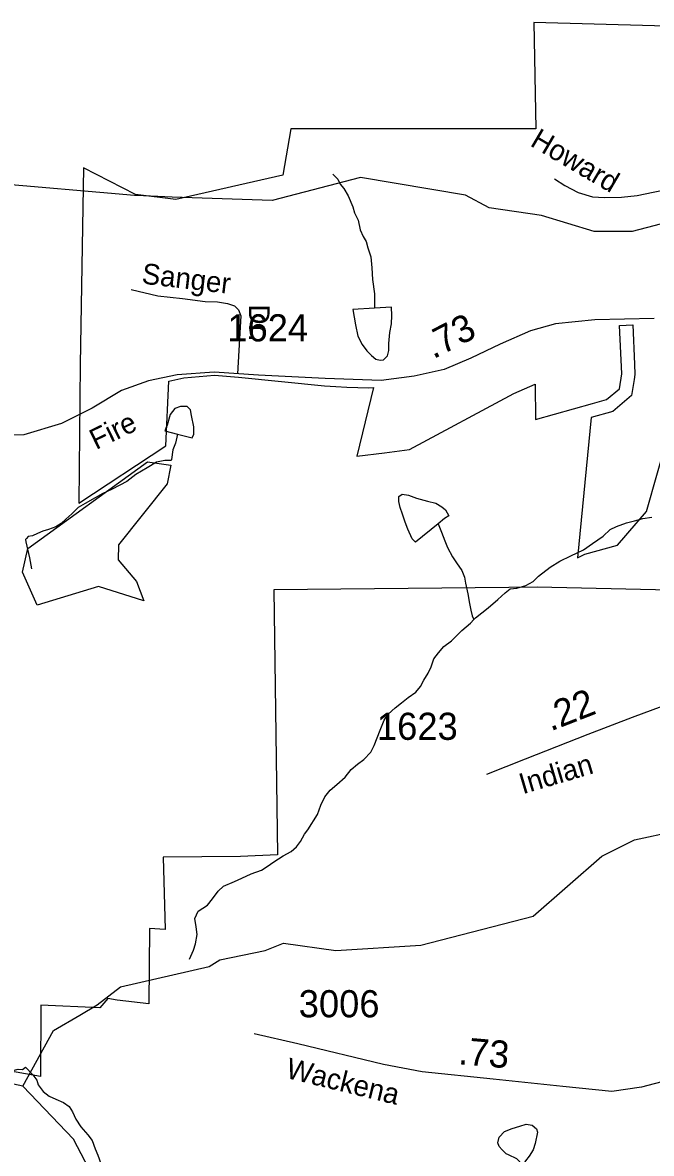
# Model space of a CAD drawing. Extents: x 2001466 to 2224147, y 644118 to 847247.
# Drawn here: x 2032749 to 2035644, y 751088 to 756291 of the extents above; entities that cross this region are included whole.
import ezdxf

# ---------------------------------------------------------------- set-up
doc = ezdxf.new("R2010")
doc.units = 0
for name, color, linetype in [('Exist Boundary Political City Limit New Hole', 7, 'Continuous'), ('Exist Hydrographic Creek Single Shore', 7, 'Continuous'), ('Exist Hydrographic Misc Water Feature', 7, 'Continuous'), ('Exist Road Non-System Type 51', 7, 'Continuous'), ('Exist Road Non-System Type 51 Label', 7, 'Continuous'), ('Exist Road Secondary Mileage Hundredths English Label', 7, 'Continuous'), ('Exist Road Secondary Type 51 Attributed', 7, 'Continuous'), ('Exist Road Secondary Type 51 Label', 7, 'Continuous'), ('Exist Road Secondary Type 51 Number Label', 7, 'Continuous'), ('Map Preparation Boundary City Limit Buffer Line', 7, 'Continuous')]:
    doc.layers.add(name, color=color, linetype=linetype)

msp = doc.modelspace()

# ---------------------------------------------------------------- linework, layer by layer
at = {"layer": 'Exist Boundary Political City Limit New Hole'}
for points in [[(2035935.6, 756268.8), (2035102, 756291.2), (2035110.9, 755802.4), (2033982.9, 755802.4), (2033947.4, 755589.1), (2033454.4, 755478), (2033267.9, 755500.2), (2033029.4, 755622.9), (2033013.4, 754717.6), (2033007.1, 754080.4), (2033408.5, 754343.6), (2033422, 754640.9), (2033490.9, 754657.1), (2033632.9, 754669.1), (2033742.5, 754660.6), (2034137.9, 754619.7), (2034191.1, 754616.6), (2034241.6, 754613.9), (2034292.2, 754612.2), (2034342.9, 754611.2), (2034364, 754611.6), (2034286.9, 754296.4), (2034415.4, 754312.4), (2034529.6, 754326.6), (2035010.4, 754584.6), (2035108.1, 754627.1), (2035109.8, 754465.4), (2035371.8, 754538.3), (2035437.2, 754556.5), (2035496.4, 754605.9), (2035507.2, 754675.1), (2035497.5, 754897.9), (2035557.5, 754900.3), (2035565.8, 754719.5), (2035568, 754671.6), (2035564.6, 754649.8), (2035552.5, 754574.9), (2035465.9, 754502.3), (2035366.6, 754474.9), (2035303.8, 753829.1), (2035337.9, 753845.7), (2035488.2, 753887), (2035620.8, 754041), (2035722.6, 754397.4)], [(2036966.9, 754780), (2036843.6, 754807.6), (2036796.5, 753582.9), (2036605.5, 753587.1), (2036478.1, 753544.7), (2036270.1, 753417.4), (2036274.4, 753667.7), (2035117.4, 753692.9), (2034987.1, 753691.6), (2033904.6, 753681.3), (2033922.9, 752461.8), (2033751.6, 752453.8), (2033395.2, 752450.7), (2033405.6, 752119), (2033333.1, 752123.6), (2033330.1, 751776.3), (2033184.6, 751793), (2033141, 751801.6), (2033104.4, 751757.6), (2032833.1, 751770.7), (2032830.9, 751442), (2032269.8, 751541), (2032155, 751561), (2032123.1, 748435)]]:
    msp.add_lwpolyline(points, dxfattribs=at)
at = {"layer": 'Exist Hydrographic Creek Single Shore'}
msp.add_line((2033436.6, 755488.7), (2033305, 755493.5), dxfattribs=at)
for points in [[(2033305, 755493.5), (2033263.2, 755495), (2032589.2, 755554.7), (2032380.3, 755611.5), (2031939.2, 755610.7), (2031814.1, 755537.8), (2031605.2, 755620.8), (2031363.4, 755620.7)], [(2035927.8, 755498), (2035755.2, 755381.7), (2035555.1, 755330.1), (2035380.2, 755330.4), (2035138.2, 755404.1), (2034897.3, 755438.6), (2034788.2, 755496.7), (2034305.1, 755578.7), (2033897.3, 755472.2), (2033436.6, 755488.7)], [(2032749.2, 751397.6), (2031474.2, 751669.7), (2031208.2, 751678.4), (2031141.2, 751745.4), (2031141.2, 751811.1), (2030999.3, 751879.5)], [(2037143, 748899.7), (2036650.3, 749155.6), (2036334.3, 749149), (2035984.3, 749231.6), (2035808.1, 749313.9), (2035383.3, 749706.5), (2035108.3, 749915.6), (2034775.3, 750230.8), (2034666.2, 750472.5), (2034508.3, 750547.9), (2034233.1, 750596.2), (2034058.2, 750714.6), (2033925.1, 750737), (2033641.2, 750739.5), (2033475.3, 750772.5), (2033383.2, 750836.7), (2033225.3, 750803.8), (2033125.2, 750881.3), (2032983.1, 751153.3), (2032749.2, 751397.6)]]:
    msp.add_lwpolyline(points, dxfattribs=at)
at = {"layer": 'Exist Hydrographic Misc Water Feature'}
for points in [[(2034177.2, 755593.7), (2034200.7, 755571), (2034211, 755548.6), (2034227.2, 755528.7), (2034247.5, 755494.6), (2034269.6, 755443.2), (2034276, 755415.3), (2034294, 755382.9), (2034302.4, 755337.6), (2034316.8, 755306.9), (2034330.7, 755283.7), (2034338.7, 755255.6), (2034351.2, 755213.6), (2034355.8, 755163.5), (2034359.9, 755109.2), (2034368.3, 755043.4), (2034368.9, 755003.2), (2034368.9, 754977)], [(2034368.9, 754977), (2034268.8, 754970.8), (2034281.3, 754900.8), (2034291.6, 754849), (2034311.9, 754810.8), (2034334, 754780.8), (2034354.3, 754759.1), (2034374.6, 754743.1), (2034394.5, 754737.7), (2034410.3, 754739.9), (2034428.3, 754757.5), (2034434.3, 754782), (2034434.1, 754814), (2034439.6, 754865.6), (2034447.4, 754905.7), (2034449.1, 754944.2), (2034447, 754981.9), (2034368.9, 754977)], [(2033461.5, 754398.3), (2033528.8, 754381.4), (2033536.8, 754397.6), (2033536.6, 754431.3), (2033526.1, 754483.1), (2033522, 754509.5), (2033506, 754525.4), (2033475.9, 754525.2), (2033450, 754515.1), (2033428.1, 754488.4), (2033414.6, 754438.7), (2033408.6, 754424.9), (2033403.3, 754412.6), (2033461.5, 754398.3)], [(2033461.5, 754398.3), (2033453.1, 754356.7), (2033441, 754324.9), (2033433.6, 754280.8), (2033432.4, 754276.7)], [(2032748.1, 753763.3), (2032773.2, 753871.1), (2033323.1, 754269.9), (2033431.2, 754254.6), (2033414.2, 754169.6), (2033190.2, 753888.7), (2033189.2, 753819.9), (2033273.3, 753719.7), (2033306.3, 753630.4), (2033098.2, 753697.1), (2032815.2, 753611), (2032748.1, 753763.3)], [(2033432.4, 754276.7), (2033403.7, 754276.5), (2033365.6, 754268.2), (2033321.9, 754242.1), (2033270, 754212), (2033228.2, 754179.2), (2033160.3, 754144.4), (2033114.6, 754122.5), (2033082.8, 754104.3), (2033036.9, 754078.1), (2033004.9, 754059.9), (2032975.1, 754031.7), (2032947.3, 754006.9), (2032925.5, 753986.9), (2032901.5, 753970.9), (2032867.7, 753958.5), (2032841.7, 753950.8), (2032817.9, 753940.7), (2032793.9, 753930.5), (2032773.8, 753926), (2032766, 753917.9), (2032761.9, 753912.2), (2032764.1, 753901.6), (2032780.5, 753828.3), (2032789.6, 753778)], [(2034661.7, 753985), (2034558.1, 753900.1), (2034541.9, 753916.1), (2034521.6, 753960), (2034509.5, 753992.2), (2034497.2, 754030.2), (2034487, 754060), (2034481, 754088), (2034480.6, 754110.1), (2034496.8, 754122.1), (2034524.7, 754116.6), (2034562.9, 754102.7), (2034612.9, 754088.5), (2034651, 754079.5), (2034679.1, 754063.4), (2034695.1, 754049.1), (2034711.5, 754021.7), (2034691.6, 754009.8), (2034661.7, 753985)], [(2034661.7, 753985), (2034677.9, 753947), (2034692, 753907.3), (2034704.3, 753875.8), (2034728.7, 753833.5), (2034746.8, 753806.1), (2034771, 753769.5), (2034783.3, 753739.7), (2034787.4, 753711.7), (2034797.8, 753662.3), (2034806.3, 753617.8), (2034812.4, 753588.2), (2034818.6, 753561.8), (2034826.6, 753544.4)], [(2034826.6, 753544.4), (2034834.6, 753552.5), (2034892.4, 753598.9), (2034936.3, 753637.4), (2034969.9, 753667), (2034993.7, 753685.4), (2035023.8, 753689.6), (2035065.6, 753701.9), (2035099.5, 753720.1), (2035123.3, 753744.2), (2035177, 753785), (2035222.7, 753812.8), (2035272.8, 753837.2), (2035330.4, 753865.5), (2035372.4, 753894.2), (2035422, 753928.5), (2035453.8, 753959), (2035483.7, 753973.1), (2035529.7, 753989.4), (2035565.6, 753999.4), (2035603.5, 754010), (2035645.5, 754015.7)], [(2033517.3, 751982.3), (2033534.9, 752022.9), (2033544.8, 752053.1), (2033552.4, 752094.8), (2033548.1, 752130.9), (2033541.9, 752168.8), (2033557.7, 752203), (2033599.5, 752230.8), (2033623.3, 752259), (2033648.9, 752295.4), (2033672.9, 752317.9), (2033724.8, 752339.8), (2033758.6, 752354.7), (2033800.5, 752374.4), (2033848.5, 752391.5), (2033874.5, 752408.9), (2033905.9, 752429.6), (2033947.9, 752457.4), (2033985.6, 752478), (2034009.6, 752498), (2034027.5, 752524), (2034047.2, 752556.3), (2034061.3, 752576.6), (2034106.6, 752647), (2034122.4, 752690.9), (2034140.2, 752729.1), (2034164, 752759), (2034195.6, 752785.5), (2034233.5, 752820), (2034261.2, 752853.9), (2034291.2, 752878.7), (2034319.1, 752900.2), (2034352.7, 752934.8), (2034366.6, 752964.9), (2034380.4, 753000.7), (2034394.3, 753034.8), (2034413.8, 753081.2), (2034431.6, 753109.5), (2034463.4, 753137.6), (2034493.1, 753161.6), (2034523.3, 753185.6), (2034559, 753210.3), (2034580.7, 753236.1), (2034596.3, 753266.2), (2034616.4, 753298.5), (2034629.9, 753327), (2034641.8, 753364.5), (2034663.7, 753391.1), (2034687.5, 753421), (2034723.4, 753447.3), (2034771, 753493.9), (2034810.8, 753528.3), (2034826.6, 753544.4)], [(2033011.8, 751724.6), (2033091.2, 751771.2), (2033199.3, 751854.3), (2033607.3, 751947.7), (2033657.1, 751979.5), (2033865.3, 752021.1), (2033949.1, 752055.5), (2034190.3, 752021.1), (2034582.1, 752045.8), (2035099.3, 752179.6), (2035415.3, 752455.4), (2035565.2, 752531), (2035936.9, 752610.6)], [(2032749.2, 751397.6), (2032891.3, 751653.9), (2033011.8, 751724.6)], [(2032206.4, 751532.5), (2032254.2, 751529.9), (2032300.3, 751521.6), (2032364.1, 751508), (2032390.5, 751500.9), (2032428.7, 751488.6), (2032470.5, 751481.2), (2032498.6, 751481.4), (2032536.3, 751477.4), (2032606.7, 751466.1), (2032642.5, 751458), (2032666.5, 751462.4), (2032698.5, 751468.3), (2032728.7, 751475.1), (2032748.6, 751474.7), (2032762.1, 751485.1)], [(2032762.1, 751485.1), (2032796.5, 751449.1), (2032814.8, 751425.8), (2032820.9, 751403.5), (2032843.3, 751373.5), (2032871.4, 751351.6), (2032901.3, 751337.9), (2032937.6, 751322.4), (2032963.7, 751304.6), (2032978, 751278.9), (2032994, 751245), (2033016.4, 751210.8), (2033048.6, 751173.2), (2033068.6, 751147.5), (2033083.2, 751109.4), (2033095.3, 751079.6), (2033109.5, 751041.5), (2033117.7, 751015.2), (2033132, 750977.1), (2033150.3, 750941.5), (2033168.3, 750914.1), (2033186.3, 750891.6), (2033189.6, 750890.7)], [(2034986.5, 751081.2), (2034975.2, 751086.3), (2034957.2, 751103.9), (2034943, 751119.8), (2034936.9, 751136.3), (2034942.8, 751162.4), (2034966.8, 751188.2), (2035002.7, 751203), (2035038.6, 751213), (2035066.5, 751223.1), (2035094.6, 751217.6), (2035114.7, 751201.6), (2035118.8, 751185.1), (2035109.1, 751133.6), (2035099.3, 751105.1), (2035081.4, 751075.1), (2035063.6, 751053.3), (2035051.7, 751034.7), (2035023.4, 751062.4), (2034986.5, 751081.2)]]:
    msp.add_lwpolyline(points, dxfattribs=at)
at = {"layer": 'Exist Road Non-System Type 51'}
for points in [[(2035198, 755572.5), (2035245.8, 755542.4), (2035305.8, 755510.3), (2035371.8, 755490.2), (2035427.7, 755485.8), (2035505.7, 755487.6), (2035577.7, 755495.6), (2035651.8, 755511.3), (2035711.9, 755523.2), (2035763.9, 755533), (2035795.8, 755536.9), (2035827.9, 755532.9), (2035861.8, 755528.8), (2035899.7, 755514.6), (2035927.8, 755498)], [(2033249.1, 755063.7), (2033371.6, 755034.3), (2033485.4, 755022.2), (2033588.9, 755008.4), (2033645.9, 755006.7), (2033692.5, 754998.1), (2033723.5, 754987.7), (2033742.5, 754970.4), (2033752.9, 754942.8), (2033751.1, 754889.3), (2033738.7, 754675.5)]]:
    msp.add_lwpolyline(points, dxfattribs=at)
at = {"layer": 'Exist Road Secondary Type 51 Attributed'}
for points in [[(2035656.9, 754930.4), (2035383.4, 754924), (2035202.4, 754904.7), (2035086.5, 754872.5), (2034948.1, 754811.3), (2034813, 754746.9), (2034689.1, 754694.5), (2034551.5, 754663.9), (2034399.4, 754643.8), (2034141.6, 754654.3), (2033834.2, 754668.8), (2033629.9, 754683.3), (2033460.1, 754670.4), (2033328.1, 754643), (2033204.2, 754597.9), (2033069.1, 754517.4), (2032927.5, 754446.6), (2032753.7, 754394.2), (2032495, 754387)], [(2036013.7, 753256.2), (2036003.7, 753140.2), (2035979.5, 753064.6), (2035942.5, 753008.2), (2035911.9, 752892.3), (2035897.5, 752787.6), (2035891, 752676.5), (2035887.4, 752457.5), (2035876.9, 752172.5), (2035869.3, 751895.5), (2035867.7, 751653.2), (2035862.9, 751574.3), (2035843.6, 751516.3), (2035790.1, 751464), (2035720.9, 751425.3), (2035598.6, 751392.3), (2035461.8, 751373), (2035236.5, 751395.5), (2034914.7, 751429.3), (2034588.5, 751463.2), (2034410.6, 751497), (2034016.4, 751592), (2033814.6, 751638.2)], [(2036013.7, 753256.2), (2035816.6, 753191), (2035555.9, 753094.3), (2035351.6, 753015.4), (2035063.1, 752902.7), (2034884.5, 752831.1)]]:
    msp.add_lwpolyline(points, dxfattribs=at)
at = {"layer": 'Map Preparation Boundary City Limit Buffer Line'}
for points in [[(2035935.6, 756268.8), (2035102, 756291.2), (2035110.9, 755802.4), (2033982.9, 755802.4), (2033947.4, 755589.1), (2033454.4, 755478), (2033267.9, 755500.2), (2033029.4, 755622.9), (2033013.4, 754717.6), (2033007.1, 754080.4), (2033408.5, 754343.6), (2033422, 754640.9), (2033490.9, 754657.1), (2033632.9, 754669.1), (2033742.5, 754660.6), (2034137.9, 754619.7), (2034191.1, 754616.6), (2034241.6, 754613.9), (2034292.2, 754612.2), (2034342.9, 754611.2), (2034364, 754611.6), (2034286.9, 754296.4), (2034415.4, 754312.4), (2034529.6, 754326.6), (2035010.4, 754584.6), (2035108.1, 754627.1), (2035109.8, 754465.4), (2035371.8, 754538.3), (2035437.2, 754556.5), (2035496.4, 754605.9), (2035507.2, 754675.1), (2035497.5, 754897.9), (2035557.5, 754900.3), (2035565.8, 754719.5), (2035568, 754671.6), (2035564.6, 754649.8), (2035552.5, 754574.9), (2035465.9, 754502.3), (2035366.6, 754474.9), (2035303.8, 753829.1), (2035337.9, 753845.7), (2035488.2, 753887), (2035620.8, 754041), (2035722.6, 754397.4)], [(2036966.9, 754780), (2036843.6, 754807.6), (2036796.5, 753582.9), (2036605.5, 753587.1), (2036478.1, 753544.7), (2036270.1, 753417.4), (2036274.4, 753667.7), (2035117.4, 753692.9), (2034987.1, 753691.6), (2033904.6, 753681.3), (2033922.9, 752461.8), (2033751.6, 752453.8), (2033395.2, 752450.7), (2033405.6, 752119), (2033333.1, 752123.6), (2033330.1, 751776.3), (2033184.6, 751793), (2033141, 751801.6), (2033104.4, 751757.6), (2032833.1, 751770.7), (2032830.9, 751442), (2032269.8, 751541), (2032155, 751561), (2032123.1, 748435)]]:
    msp.add_lwpolyline(points, dxfattribs=at)

# ---------------------------------------------------------------- texts
at = {"layer": 'Exist Road Non-System Type 51 Label'}
for s, rotation, p in [('Howard', 329.5976, (2035080.8, 755726.9)), ('Sanger', 353.2861, (2033294, 755090.9)), ('Dr.', 270, (2033790.8, 754993.9))]:
    msp.add_text(s, height=95, rotation=rotation, dxfattribs=at).set_placement(p)
at = {"layer": 'Exist Road Secondary Mileage Hundredths English Label'}
for s, rotation, p in [('.73', 27.1513, (2034639.4, 754741.7)), ('.22', 21.2885, (2035180, 753029.4)), ('.73', 355.233, (2034752.2, 751498.7))]:
    msp.add_text(s, height=125, rotation=rotation, dxfattribs=at).set_placement(p)
at = {"layer": 'Exist Road Secondary Type 51 Label'}
for s, rotation, p in [('Fire', 25.9062, (2033086.6, 754324)), ('Indian', 16.4321, (2035051.2, 752740.5)), ('Wackena', 346.2691, (2033955.8, 751436.8))]:
    msp.add_text(s, height=95, rotation=rotation, dxfattribs=at).set_placement(p)
at = {"layer": 'Exist Road Secondary Type 51 Number Label'}
for s, p in [('1624', (2033691.3, 754824.3)), ('1623', (2034380.2, 752990.9)), ('3006', (2034020, 751714.3))]:
    msp.add_text(s, height=125, dxfattribs=at).set_placement(p)

doc.saveas('drawing.dxf')
